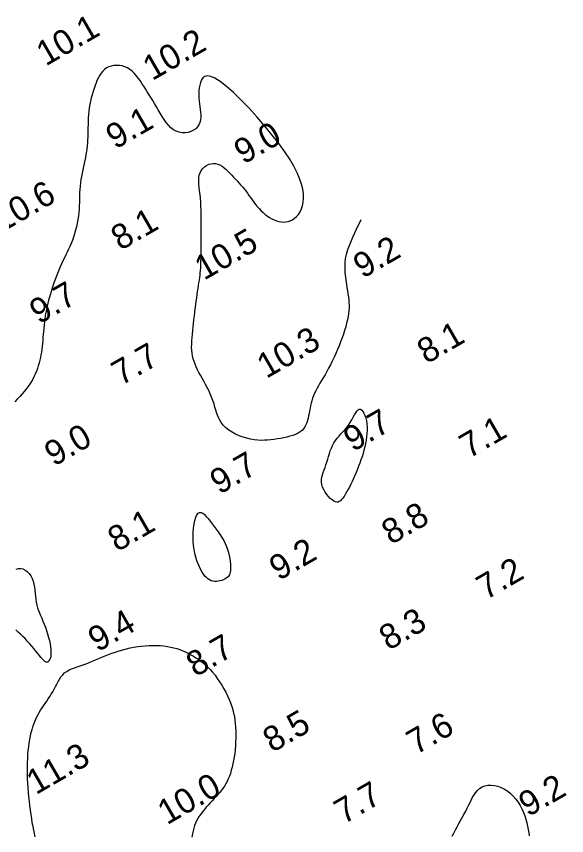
# Model space of a CAD drawing. Extents: x 3024098 to 3056816, y 418252 to 509144.
# Drawn here: x 3038800.2 to 3038910.9, y 419372.3 to 419537.3 of the extents above; entities that cross this region are included whole.
import ezdxf

# ---------------------------------------------------------------- set-up
doc = ezdxf.new("R2010")
doc.units = 0
doc.layers.add('V-CHAN-CONT-EL10', color=7, linetype='Continuous')
doc.layers.add('V-TOPO-SOUN-0911', color=7, linetype='Continuous')

msp = doc.modelspace()

# ---------------------------------------------------------------- linework, layer by layer
at = {"layer": 'V-CHAN-CONT-EL10'}
for points in [[(3038869.52, 419496.34), (3038868.57, 419494.42), (3038867.82, 419492.81), (3038867.25, 419491.46), (3038866.83, 419490.33), (3038866.54, 419489.37), (3038866.36, 419488.53), (3038866.27, 419487.77), (3038866.24, 419487.05), (3038866.25, 419486.32), (3038866.3, 419485.59), (3038866.38, 419484.85), (3038866.47, 419484.12), (3038866.58, 419483.41), (3038866.69, 419482.72), (3038866.8, 419482.05), (3038866.9, 419481.41), (3038866.99, 419480.81), (3038867.05, 419480.24), (3038867.1, 419479.69), (3038867.12, 419479.14), (3038867.12, 419478.6), (3038867.08, 419478.04), (3038867.02, 419477.47), (3038866.93, 419476.86), (3038866.8, 419476.22), (3038866.64, 419475.53), (3038866.45, 419474.82), (3038866.23, 419474.08), (3038865.99, 419473.33), (3038865.72, 419472.55), (3038865.43, 419471.77), (3038865.12, 419470.98), (3038864.79, 419470.2), (3038864.45, 419469.42), (3038864.1, 419468.65), (3038863.73, 419467.89), (3038863.37, 419467.16), (3038863, 419466.45), (3038862.64, 419465.77), (3038862.28, 419465.13), (3038861.93, 419464.53), (3038861.59, 419463.96), (3038861.26, 419463.42), (3038860.96, 419462.9), (3038860.67, 419462.4), (3038860.41, 419461.9), (3038860.17, 419461.41), (3038859.96, 419460.92), (3038859.77, 419460.42), (3038859.62, 419459.91), (3038859.49, 419459.4), (3038859.37, 419458.88), (3038859.27, 419458.37), (3038859.17, 419457.86), (3038859.08, 419457.36), (3038858.98, 419456.86), (3038858.88, 419456.38), (3038858.76, 419455.92), (3038858.62, 419455.47), (3038858.45, 419455.04), (3038858.24, 419454.64), (3038857.98, 419454.27), (3038857.68, 419453.93), (3038857.31, 419453.62), (3038856.87, 419453.35), (3038856.37, 419453.12), (3038855.82, 419452.91), (3038855.23, 419452.73), (3038854.62, 419452.58), (3038853.98, 419452.44), (3038853.32, 419452.32), (3038852.67, 419452.21), (3038852.02, 419452.11), (3038851.38, 419452.03), (3038850.73, 419451.97), (3038850.08, 419451.93), (3038849.42, 419451.92), (3038848.74, 419451.95), (3038848.04, 419452.02), (3038847.31, 419452.15), (3038846.56, 419452.33), (3038845.79, 419452.56), (3038845.03, 419452.85), (3038844.29, 419453.18), (3038843.57, 419453.56), (3038842.91, 419453.98), (3038842.31, 419454.45), (3038841.8, 419454.96), (3038841.38, 419455.51), (3038841.04, 419456.09), (3038840.76, 419456.69), (3038840.52, 419457.32), (3038840.32, 419457.97), (3038840.13, 419458.63), (3038839.94, 419459.29), (3038839.72, 419459.96), (3038839.46, 419460.62), (3038839.18, 419461.28), (3038838.87, 419461.93), (3038838.54, 419462.57), (3038838.21, 419463.2), (3038837.87, 419463.82), (3038837.53, 419464.42), (3038837.21, 419465.02), (3038836.9, 419465.59), (3038836.62, 419466.15), (3038836.36, 419466.71), (3038836.13, 419467.26), (3038835.93, 419467.81), (3038835.75, 419468.36), (3038835.62, 419468.92), (3038835.52, 419469.5), (3038835.46, 419470.09), (3038835.43, 419470.7), (3038835.44, 419471.33), (3038835.46, 419471.97), (3038835.51, 419472.64), (3038835.58, 419473.32), (3038835.65, 419474.02), (3038835.73, 419474.74), (3038835.82, 419475.48), (3038835.9, 419476.23), (3038835.99, 419476.99), (3038836.08, 419477.74), (3038836.17, 419478.5), (3038836.26, 419479.23), (3038836.35, 419479.95), (3038836.45, 419480.64), (3038836.54, 419481.3), (3038836.64, 419481.93), (3038836.73, 419482.53), (3038836.83, 419483.1), (3038836.91, 419483.66), (3038836.99, 419484.19), (3038837.07, 419484.7), (3038837.13, 419485.2), (3038837.18, 419485.69), (3038837.22, 419486.17), (3038837.26, 419486.65), (3038837.28, 419487.12), (3038837.3, 419487.61), (3038837.31, 419488.1), (3038837.32, 419488.61), (3038837.33, 419489.14), (3038837.33, 419489.69), (3038837.33, 419490.26), (3038837.33, 419490.86), (3038837.33, 419491.49), (3038837.33, 419492.14), (3038837.33, 419492.82), (3038837.33, 419493.53), (3038837.33, 419494.27), (3038837.33, 419495.04), (3038837.34, 419495.83), (3038837.34, 419496.64), (3038837.33, 419497.45), (3038837.32, 419498.27), (3038837.29, 419499.09), (3038837.25, 419499.89), (3038837.19, 419500.68), (3038837.12, 419501.44), (3038837.03, 419502.18), (3038836.96, 419502.89), (3038836.9, 419503.56), (3038836.87, 419504.2), (3038836.89, 419504.8), (3038836.97, 419505.35), (3038837.12, 419505.85), (3038837.35, 419506.31), (3038837.66, 419506.71), (3038838.02, 419507.05), (3038838.43, 419507.32), (3038838.87, 419507.53), (3038839.33, 419507.66), (3038839.8, 419507.72), (3038840.26, 419507.69), (3038840.71, 419507.58), (3038841.14, 419507.4), (3038841.56, 419507.15), (3038841.97, 419506.84), (3038842.36, 419506.5), (3038842.75, 419506.13), (3038843.12, 419505.74), (3038843.5, 419505.35), (3038843.86, 419504.96), (3038844.23, 419504.57), (3038844.59, 419504.18), (3038844.95, 419503.79), (3038845.3, 419503.4), (3038845.65, 419503), (3038845.98, 419502.59), (3038846.32, 419502.17), (3038846.65, 419501.73), (3038846.97, 419501.28), (3038847.3, 419500.83), (3038847.62, 419500.37), (3038847.96, 419499.91), (3038848.3, 419499.46), (3038848.65, 419499.02), (3038849.02, 419498.6), (3038849.41, 419498.19), (3038849.81, 419497.81), (3038850.23, 419497.45), (3038850.66, 419497.12), (3038851.1, 419496.82), (3038851.56, 419496.56), (3038852.02, 419496.34), (3038852.49, 419496.16), (3038852.96, 419496.02), (3038853.44, 419495.94), (3038853.91, 419495.91), (3038854.38, 419495.93), (3038854.85, 419496.01), (3038855.3, 419496.16), (3038855.73, 419496.38), (3038856.16, 419496.66), (3038856.56, 419497.02), (3038856.93, 419497.45), (3038857.25, 419497.95), (3038857.53, 419498.53), (3038857.75, 419499.18), (3038857.89, 419499.91), (3038857.95, 419500.71), (3038857.92, 419501.58), (3038857.79, 419502.52), (3038857.54, 419503.54), (3038857.16, 419504.65), (3038856.65, 419505.85), (3038855.99, 419507.15), (3038855.18, 419508.55), (3038854.19, 419510.06), (3038853.02, 419511.69), (3038851.67, 419513.43), (3038850.18, 419515.24), (3038848.61, 419517.06), (3038846.99, 419518.82), (3038845.39, 419520.48), (3038843.85, 419521.97), (3038842.43, 419523.23), (3038841.18, 419524.21), (3038840.13, 419524.87), (3038839.28, 419525.22), (3038838.61, 419525.33), (3038838.08, 419525.22), (3038837.69, 419524.94), (3038837.4, 419524.53), (3038837.2, 419524.04), (3038837.07, 419523.51), (3038836.97, 419522.97), (3038836.91, 419522.43), (3038836.89, 419521.9), (3038836.89, 419521.36), (3038836.91, 419520.82), (3038836.96, 419520.27), (3038837.01, 419519.73), (3038837.08, 419519.17), (3038837.15, 419518.61), (3038837.21, 419518.05), (3038837.25, 419517.49), (3038837.25, 419516.95), (3038837.2, 419516.43), (3038837.09, 419515.94), (3038836.91, 419515.48), (3038836.64, 419515.06), (3038836.27, 419514.7), (3038835.81, 419514.39), (3038835.29, 419514.14), (3038834.72, 419513.97), (3038834.12, 419513.88), (3038833.5, 419513.88), (3038832.89, 419513.98), (3038832.3, 419514.18), (3038831.75, 419514.49), (3038831.24, 419514.9), (3038830.76, 419515.39), (3038830.31, 419515.95), (3038829.88, 419516.56), (3038829.48, 419517.19), (3038829.08, 419517.85), (3038828.7, 419518.5), (3038828.33, 419519.14), (3038827.96, 419519.76), (3038827.59, 419520.37), (3038827.23, 419520.97), (3038826.87, 419521.56), (3038826.51, 419522.14), (3038826.15, 419522.71), (3038825.79, 419523.28), (3038825.43, 419523.84), (3038825.06, 419524.39), (3038824.68, 419524.92), (3038824.28, 419525.42), (3038823.87, 419525.88), (3038823.43, 419526.3), (3038822.98, 419526.66), (3038822.49, 419526.96), (3038821.97, 419527.19), (3038821.43, 419527.35), (3038820.88, 419527.44), (3038820.32, 419527.47), (3038819.78, 419527.43), (3038819.25, 419527.33), (3038818.76, 419527.17), (3038818.3, 419526.94), (3038817.89, 419526.66), (3038817.53, 419526.32), (3038817.21, 419525.93), (3038816.92, 419525.5), (3038816.66, 419525.03), (3038816.42, 419524.52), (3038816.2, 419523.98), (3038815.98, 419523.41), (3038815.78, 419522.81), (3038815.58, 419522.19), (3038815.39, 419521.56), (3038815.22, 419520.91), (3038815.06, 419520.25), (3038814.93, 419519.59), (3038814.81, 419518.92), (3038814.72, 419518.24), (3038814.65, 419517.57), (3038814.61, 419516.9), (3038814.58, 419516.24), (3038814.57, 419515.58), (3038814.56, 419514.93), (3038814.56, 419514.29), (3038814.54, 419513.66), (3038814.53, 419513.04), (3038814.5, 419512.44), (3038814.45, 419511.84), (3038814.39, 419511.26), (3038814.32, 419510.67), (3038814.24, 419510.09), (3038814.14, 419509.51), (3038814.04, 419508.91), (3038813.92, 419508.31), (3038813.79, 419507.69), (3038813.65, 419507.06), (3038813.52, 419506.42), (3038813.39, 419505.77), (3038813.26, 419505.11), (3038813.15, 419504.46), (3038813.05, 419503.8), (3038812.97, 419503.14), (3038812.92, 419502.49), (3038812.88, 419501.84), (3038812.86, 419501.19), (3038812.84, 419500.53), (3038812.83, 419499.87), (3038812.8, 419499.2), (3038812.77, 419498.52), (3038812.71, 419497.82), (3038812.63, 419497.12), (3038812.52, 419496.4), (3038812.39, 419495.68), (3038812.24, 419494.96), (3038812.07, 419494.25), (3038811.88, 419493.55), (3038811.67, 419492.87), (3038811.44, 419492.22), (3038811.19, 419491.6), (3038810.93, 419491), (3038810.66, 419490.42), (3038810.38, 419489.84), (3038810.1, 419489.27), (3038809.81, 419488.7), (3038809.52, 419488.11), (3038809.23, 419487.5), (3038808.95, 419486.86), (3038808.67, 419486.2), (3038808.4, 419485.53), (3038808.14, 419484.84), (3038807.88, 419484.15), (3038807.64, 419483.46), (3038807.41, 419482.78), (3038807.19, 419482.1), (3038806.99, 419481.45), (3038806.8, 419480.8), (3038806.63, 419480.17), (3038806.47, 419479.55), (3038806.32, 419478.93), (3038806.19, 419478.31), (3038806.07, 419477.69), (3038805.97, 419477.07), (3038805.88, 419476.43), (3038805.81, 419475.79), (3038805.74, 419475.15), (3038805.68, 419474.5), (3038805.62, 419473.86), (3038805.57, 419473.23), (3038805.51, 419472.61), (3038805.46, 419472.01), (3038805.4, 419471.41), (3038805.33, 419470.84), (3038805.26, 419470.27), (3038805.18, 419469.71), (3038805.08, 419469.16), (3038804.98, 419468.61), (3038804.85, 419468.06), (3038804.71, 419467.51), (3038804.56, 419466.96), (3038804.38, 419466.4), (3038804.17, 419465.83), (3038803.94, 419465.27), (3038803.67, 419464.7), (3038803.38, 419464.13), (3038803.04, 419463.56), (3038802.67, 419462.99), (3038802.25, 419462.43), (3038801.8, 419461.86), (3038801.33, 419461.31), (3038800.83, 419460.76), (3038800.33, 419460.22), (3038799.82, 419459.7)], [(3038800.11, 419425.99), (3038800.56, 419426.12), (3038801.02, 419426.12), (3038801.48, 419426), (3038801.93, 419425.78), (3038802.34, 419425.47), (3038802.73, 419425.08), (3038803.06, 419424.62), (3038803.33, 419424.11), (3038803.54, 419423.56), (3038803.69, 419422.97), (3038803.79, 419422.36), (3038803.87, 419421.74), (3038803.92, 419421.11), (3038803.98, 419420.49), (3038804.04, 419419.88), (3038804.13, 419419.29), (3038804.26, 419418.73), (3038804.42, 419418.19), (3038804.6, 419417.67), (3038804.81, 419417.14), (3038805.04, 419416.62), (3038805.27, 419416.08), (3038805.51, 419415.51), (3038805.75, 419414.91), (3038805.99, 419414.27), (3038806.22, 419413.6), (3038806.43, 419412.92), (3038806.62, 419412.23), (3038806.79, 419411.56), (3038806.93, 419410.91), (3038807.03, 419410.29), (3038807.1, 419409.73), (3038807.12, 419409.23), (3038807.11, 419408.79), (3038807.06, 419408.41), (3038806.99, 419408.08), (3038806.89, 419407.82), (3038806.78, 419407.6), (3038806.66, 419407.43), (3038806.53, 419407.31), (3038806.41, 419407.24), (3038806.27, 419407.21), (3038806.13, 419407.24), (3038805.97, 419407.32), (3038805.79, 419407.45), (3038805.59, 419407.64), (3038805.36, 419407.89), (3038805.09, 419408.2), (3038804.79, 419408.57), (3038804.44, 419408.99), (3038804.07, 419409.46), (3038803.67, 419409.95), (3038803.24, 419410.46), (3038802.8, 419410.98), (3038802.35, 419411.48), (3038801.89, 419411.97), (3038801.42, 419412.43), (3038800.95, 419412.87), (3038800.5, 419413.3), (3038800.05, 419413.74)], [(3038803.95, 419372.06), (3038803.79, 419372.7), (3038803.64, 419373.39), (3038803.5, 419374.12), (3038803.36, 419374.89), (3038803.23, 419375.71), (3038803.1, 419376.56), (3038802.98, 419377.44), (3038802.86, 419378.34), (3038802.76, 419379.25), (3038802.67, 419380.15), (3038802.58, 419381.06), (3038802.51, 419381.95), (3038802.46, 419382.82), (3038802.41, 419383.68), (3038802.38, 419384.54), (3038802.37, 419385.38), (3038802.37, 419386.21), (3038802.39, 419387.03), (3038802.43, 419387.84), (3038802.48, 419388.64), (3038802.55, 419389.43), (3038802.64, 419390.2), (3038802.75, 419390.95), (3038802.87, 419391.67), (3038803, 419392.37), (3038803.15, 419393.03), (3038803.3, 419393.65), (3038803.47, 419394.23), (3038803.65, 419394.77), (3038803.85, 419395.28), (3038804.06, 419395.77), (3038804.28, 419396.23), (3038804.52, 419396.68), (3038804.77, 419397.12), (3038805.04, 419397.56), (3038805.33, 419398), (3038805.63, 419398.44), (3038805.94, 419398.89), (3038806.25, 419399.35), (3038806.57, 419399.81), (3038806.88, 419400.29), (3038807.18, 419400.77), (3038807.47, 419401.27), (3038807.74, 419401.78), (3038808, 419402.3), (3038808.27, 419402.81), (3038808.54, 419403.32), (3038808.82, 419403.8), (3038809.13, 419404.26), (3038809.48, 419404.68), (3038809.86, 419405.05), (3038810.29, 419405.37), (3038810.76, 419405.65), (3038811.28, 419405.89), (3038811.82, 419406.11), (3038812.39, 419406.31), (3038812.98, 419406.51), (3038813.59, 419406.71), (3038814.21, 419406.92), (3038814.83, 419407.15), (3038815.46, 419407.4), (3038816.09, 419407.67), (3038816.73, 419407.94), (3038817.38, 419408.22), (3038818.04, 419408.49), (3038818.72, 419408.77), (3038819.4, 419409.03), (3038820.11, 419409.27), (3038820.83, 419409.51), (3038821.56, 419409.72), (3038822.3, 419409.91), (3038823.05, 419410.09), (3038823.8, 419410.24), (3038824.57, 419410.36), (3038825.33, 419410.47), (3038826.1, 419410.54), (3038826.87, 419410.59), (3038827.63, 419410.61), (3038828.38, 419410.6), (3038829.12, 419410.56), (3038829.84, 419410.5), (3038830.54, 419410.4), (3038831.21, 419410.28), (3038831.86, 419410.13), (3038832.48, 419409.95), (3038833.07, 419409.75), (3038833.65, 419409.52), (3038834.2, 419409.28), (3038834.74, 419409.01), (3038835.27, 419408.73), (3038835.78, 419408.43), (3038836.29, 419408.12), (3038836.79, 419407.8), (3038837.27, 419407.45), (3038837.76, 419407.07), (3038838.24, 419406.66), (3038838.72, 419406.21), (3038839.19, 419405.72), (3038839.66, 419405.18), (3038840.14, 419404.6), (3038840.6, 419403.96), (3038841.06, 419403.29), (3038841.5, 419402.6), (3038841.91, 419401.88), (3038842.31, 419401.16), (3038842.67, 419400.43), (3038842.99, 419399.71), (3038843.27, 419399.01), (3038843.52, 419398.31), (3038843.72, 419397.63), (3038843.89, 419396.94), (3038844.03, 419396.26), (3038844.14, 419395.56), (3038844.22, 419394.86), (3038844.28, 419394.14), (3038844.31, 419393.41), (3038844.33, 419392.65), (3038844.32, 419391.89), (3038844.29, 419391.13), (3038844.24, 419390.36), (3038844.18, 419389.61), (3038844.1, 419388.86), (3038843.99, 419388.13), (3038843.88, 419387.42), (3038843.74, 419386.74), (3038843.59, 419386.08), (3038843.42, 419385.44), (3038843.23, 419384.83), (3038843.03, 419384.26), (3038842.81, 419383.71), (3038842.56, 419383.19), (3038842.3, 419382.7), (3038842.02, 419382.24), (3038841.73, 419381.8), (3038841.41, 419381.38), (3038841.08, 419380.97), (3038840.73, 419380.56), (3038840.37, 419380.15), (3038839.99, 419379.74), (3038839.59, 419379.31), (3038839.19, 419378.88), (3038838.78, 419378.44), (3038838.38, 419377.99), (3038837.99, 419377.54), (3038837.61, 419377.08), (3038837.27, 419376.63), (3038836.95, 419376.18), (3038836.67, 419375.73), (3038836.43, 419375.28), (3038836.22, 419374.81), (3038836.03, 419374.32), (3038835.87, 419373.8), (3038835.73, 419373.24), (3038835.61, 419372.63), (3038835.5, 419371.96)], [(3038887.87, 419372.14), (3038888.2, 419372.8), (3038888.53, 419373.45), (3038888.88, 419374.08), (3038889.22, 419374.71), (3038889.57, 419375.33), (3038889.92, 419375.95), (3038890.26, 419376.57), (3038890.6, 419377.19), (3038890.92, 419377.83), (3038891.23, 419378.47), (3038891.54, 419379.11), (3038891.86, 419379.73), (3038892.2, 419380.32), (3038892.56, 419380.87), (3038892.95, 419381.35), (3038893.4, 419381.76), (3038893.9, 419382.08), (3038894.46, 419382.3), (3038895.08, 419382.42), (3038895.73, 419382.44), (3038896.4, 419382.37), (3038897.09, 419382.22), (3038897.77, 419381.97), (3038898.43, 419381.65), (3038899.06, 419381.25), (3038899.65, 419380.78), (3038900.19, 419380.24), (3038900.69, 419379.65), (3038901.14, 419379.02), (3038901.54, 419378.35), (3038901.9, 419377.66), (3038902.22, 419376.97), (3038902.49, 419376.27), (3038902.72, 419375.57), (3038902.91, 419374.89), (3038903.07, 419374.21), (3038903.19, 419373.54), (3038903.29, 419372.87), (3038903.38, 419372.21)]]:
    msp.add_lwpolyline(points, dxfattribs=at)
for points in [[(3038861.58, 419443.51), (3038861.58, 419444), (3038861.65, 419444.48), (3038861.77, 419444.96), (3038861.92, 419445.45), (3038862.1, 419445.95), (3038862.29, 419446.46), (3038862.48, 419446.99), (3038862.65, 419447.54), (3038862.82, 419448.1), (3038862.98, 419448.67), (3038863.16, 419449.25), (3038863.35, 419449.82), (3038863.56, 419450.37), (3038863.8, 419450.91), (3038864.07, 419451.42), (3038864.38, 419451.89), (3038864.73, 419452.34), (3038865.1, 419452.77), (3038865.49, 419453.2), (3038865.89, 419453.62), (3038866.28, 419454.06), (3038866.66, 419454.51), (3038867.02, 419454.99), (3038867.35, 419455.51), (3038867.65, 419456.04), (3038867.94, 419456.56), (3038868.2, 419457.04), (3038868.46, 419457.47), (3038868.7, 419457.82), (3038868.94, 419458.07), (3038869.18, 419458.19), (3038869.43, 419458.17), (3038869.67, 419458.02), (3038869.9, 419457.75), (3038870.12, 419457.38), (3038870.32, 419456.92), (3038870.48, 419456.4), (3038870.62, 419455.83), (3038870.71, 419455.22), (3038870.76, 419454.59), (3038870.77, 419453.95), (3038870.73, 419453.29), (3038870.66, 419452.62), (3038870.56, 419451.95), (3038870.43, 419451.28), (3038870.28, 419450.61), (3038870.11, 419449.95), (3038869.93, 419449.29), (3038869.73, 419448.63), (3038869.52, 419447.99), (3038869.29, 419447.35), (3038869.05, 419446.72), (3038868.81, 419446.09), (3038868.55, 419445.47), (3038868.29, 419444.85), (3038868.01, 419444.24), (3038867.74, 419443.64), (3038867.46, 419443.06), (3038867.18, 419442.5), (3038866.9, 419441.97), (3038866.63, 419441.48), (3038866.36, 419441.02), (3038866.11, 419440.61), (3038865.86, 419440.26), (3038865.63, 419439.97), (3038865.39, 419439.74), (3038865.16, 419439.57), (3038864.91, 419439.48), (3038864.64, 419439.46), (3038864.36, 419439.53), (3038864.04, 419439.68), (3038863.7, 419439.92), (3038863.34, 419440.23), (3038862.98, 419440.61), (3038862.62, 419441.04), (3038862.3, 419441.51), (3038862.02, 419442), (3038861.79, 419442.51), (3038861.64, 419443.01)], [(3038837.01, 419426.41), (3038836.75, 419427.01), (3038836.51, 419427.66), (3038836.29, 419428.36), (3038836.1, 419429.11), (3038835.94, 419429.9), (3038835.82, 419430.73), (3038835.75, 419431.59), (3038835.72, 419432.48), (3038835.74, 419433.37), (3038835.81, 419434.24), (3038835.92, 419435.05), (3038836.07, 419435.79), (3038836.26, 419436.42), (3038836.48, 419436.92), (3038836.74, 419437.26), (3038837.02, 419437.41), (3038837.33, 419437.4), (3038837.67, 419437.25), (3038838.02, 419436.97), (3038838.39, 419436.6), (3038838.78, 419436.15), (3038839.17, 419435.65), (3038839.58, 419435.11), (3038839.98, 419434.57), (3038840.39, 419434.02), (3038840.79, 419433.47), (3038841.18, 419432.9), (3038841.54, 419432.32), (3038841.88, 419431.74), (3038842.19, 419431.14), (3038842.45, 419430.54), (3038842.68, 419429.92), (3038842.86, 419429.3), (3038843, 419428.69), (3038843.11, 419428.09), (3038843.18, 419427.52), (3038843.23, 419426.98), (3038843.25, 419426.49), (3038843.25, 419426.05), (3038843.24, 419425.67), (3038843.2, 419425.34), (3038843.14, 419425.06), (3038843.05, 419424.82), (3038842.93, 419424.61), (3038842.78, 419424.43), (3038842.59, 419424.27), (3038842.37, 419424.12), (3038842.1, 419423.97), (3038841.81, 419423.83), (3038841.48, 419423.71), (3038841.13, 419423.61), (3038840.77, 419423.53), (3038840.41, 419423.49), (3038840.04, 419423.49), (3038839.69, 419423.54), (3038839.35, 419423.64), (3038839.02, 419423.79), (3038838.71, 419424), (3038838.4, 419424.26), (3038838.11, 419424.57), (3038837.83, 419424.95), (3038837.55, 419425.37), (3038837.28, 419425.86)]]:
    msp.add_lwpolyline(points, close=True, dxfattribs=at)

# ---------------------------------------------------------------- texts
at = {"layer": 'V-TOPO-SOUN-0911'}
for s, p in [('10.1 ', (3038806.06, 419527.22)), ('10.2 ', (3038827.5, 419524.28)), ('9.1', (3038820.07, 419510.46)), ('9.0', (3038845.86, 419507.43)), ('10.6 ', (3038797.19, 419493.71)), ('8.1', (3038821.09, 419490.05)), ('10.5 ', (3038837.93, 419484.06)), ('9.2', (3038869.86, 419484.43)), ('9.7', (3038804.7, 419475.21)), ('8.1', (3038882.73, 419467.22)), ('10.3 ', (3038850.47, 419464.28)), ('7.7', (3038821.2, 419462.84)), ('9.7', (3038867.89, 419449.52)), ('7.1', (3038891.23, 419448.16)), ('9.0', (3038807.7, 419446.57)), ('9.7', (3038841.02, 419440.92)), ('8.8', (3038875.57, 419430.79)), ('8.1', (3038820.43, 419429.36)), ('9.2', (3038852.96, 419423.54)), ('7.2', (3038894.66, 419419.66)), ('9.4', (3038816.48, 419409.17)), ('8.3', (3038875.07, 419409.49)), ('8.7', (3038836.23, 419404.15)), ('8.5', (3038851.67, 419388.92)), ('7.6', (3038880.59, 419388.47)), ('11.3 ', (3038804.08, 419380.42)), ('10.0 ', (3038830.47, 419374.35)), ('7.7', (3038866.02, 419374.49)), ('9.2', (3038903.16, 419375.96))]:
    msp.add_text(s, height=5, rotation=30, dxfattribs=at).set_placement(p)

doc.saveas('drawing.dxf')
